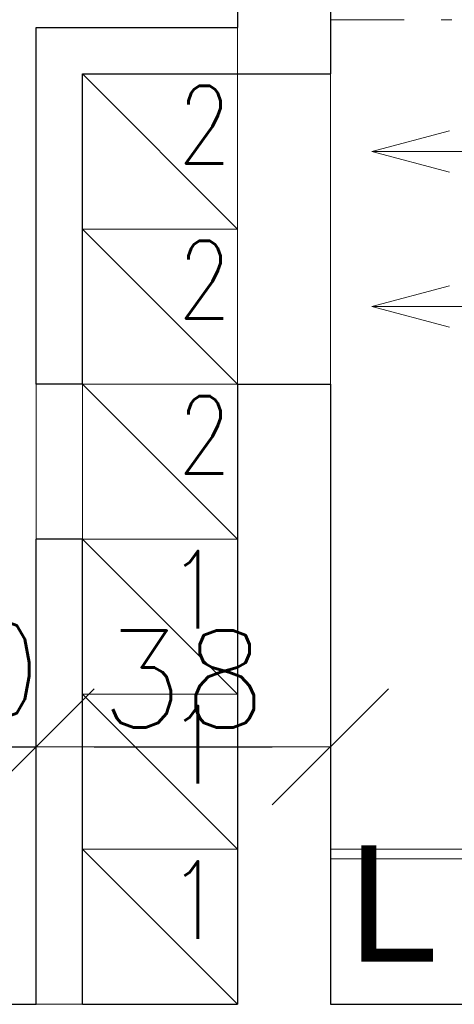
# Model space of a CAD drawing. Header units: millimetres. Extents: x 28291 to 177760, y -399809 to -170937.
# Tile 610 of 656: x 73179 to 73235, y -194640 to -194513. Entities that reach past the tile are written whole.
import ezdxf

# ---------------------------------------------------------------- set-up
doc = ezdxf.new("R2010")
doc.units = ezdxf.units.MM
doc.linetypes.add('HIDDEN', pattern=[9.525, 6.35, -3.175])
doc.linetypes.add('HIDDEN2', pattern=[4.7625, 3.175, -1.5875])
doc.layers.get('0').update_dxf_attribs({"lineweight": 0})
doc.layers.add('!! 0_ Istn-okna - wymienione', color=9, linetype='Continuous', lineweight=13, true_color=0x808080)
doc.layers.add('!! 2 ZABUDOWA GK-MDF', color=7, linetype='Continuous', lineweight=13, true_color=0x7a7a7a)
for name, color, linetype, lineweight in [('!! 0_ Istn-sciany', 3, 'Continuous', 30), ('!! 0_ Istn-widok', 1, 'Continuous', 15), ('!! 0_Istn-went', 5, 'Continuous', 13), ('!! wymiary osi', 250, 'Continuous', 9)]:
    doc.layers.add(name, color=color, linetype=linetype, lineweight=lineweight)
doc.layers.add('!! 2_oznaczenia narozniki', color=7, linetype='Continuous')
doc.layers.add('!! 2_WYBURZENIA DO REMONTU', color=7, linetype='Continuous', lineweight=0, true_color=0x4d4d4d, plot=False)
doc.styles.add('ARCHETYP', font='romans.shx', dxfattribs={"height": 15})
doc.styles.add('TXT', font='simplex.shx')
doc.dimstyles.new('DIM50', dxfattribs={"dimscale": 5, "dimtxt": 2.5, "dimasz": 1.5, "dimexe": 0, "dimexo": 0, "dimgap": 0.5, "dimtad": 1, "dimdec": 4, "dimrnd": 0.5, "dimdsep": 46, "dimtxsty": 'TXT', "dimblk1": 'TICK1', "dimblk2": 'TICK1', "dimsah": 1, "dimcen": 0, "dimse1": 1, "dimse2": 1, "dimclrd": 1, "dimclre": 7, "dimclrt": 9, "dimadec": 0, "dimazin": 0, "dimtfac": 1, "dimtdec": 4, "dimtmove": 2, "dimatfit": 3, "dimldrblk": 'TICK1', "dimfxl": 1, "dimtolj": 1, "dimarcsym": 0})

# ---------------------------------------------------------------- blocks, each defined once
blk = doc.blocks.new('drzwi giszet')
blk.add_lwpolyline([(68617.39, -194499.27), (68617.39, -194409.27), (68620.39, -194409.27), (68620.39, -194499.27)], close=True)
blk.add_lwpolyline([(68572.43, -194476.09), (68572.43, -194526.09)])
at = {"linetype": 'HIDDEN'}
blk.add_arc((68617.39, -194499.27), 90, 88.0898, 180, dxfattribs=at)
blk = doc.blocks.new('TICK1')
at = {"color": 0}
for p, q in [((0, -1.4), (0, 1.4)), ((0, 0), (-1, 0))]:
    blk.add_line(p, q, dxfattribs=at)
at = {"color": 2}
blk.add_line((-1, -1), (1, 1), dxfattribs=at)
blk = doc.blocks.new('*D1907')
at = {"layer": '!! wymiary osi', "color": 1, "lineweight": -2, "transparency": 16777216}
for p, q in [((73153.92, -194606.38), (73146.42, -194606.38)), ((73161.42, -194606.38), (73181.42, -194606.38)), ((73188.92, -194606.38), (73196.42, -194606.38))]:
    blk.add_line(p, q, dxfattribs=at)
at = {"layer": 'DEFPOINTS', "color": 0, "transparency": 16777216}
for p in [(73181.42, -194606.38), (73161.42, -194639.59), (73181.42, -194639.59)]:
    blk.add_point(p, dxfattribs=at)
at = {"layer": '!! wymiary osi', "color": 1, "lineweight": -2, "transparency": 16777216, "xscale": 7.5, "yscale": 7.5, "zscale": 7.5}
blk.add_blockref('TICK1', (73161.42, -194606.38), dxfattribs=at)
at = {"layer": '!! wymiary osi', "color": 1, "lineweight": -2, "transparency": 16777216, "xscale": 7.5, "yscale": 7.5, "zscale": 7.5, "rotation": 180}
blk.add_blockref('TICK1', (73181.42, -194606.38), dxfattribs=at)
at = {"layer": '!! wymiary osi', "color": 9, "transparency": 16777216, "insert": (73171.42, -194596.38), "char_height": 12.5, "attachment_point": 5, "style": 'TXT'}
blk.add_mtext('\\A1;20', dxfattribs=at)
blk = doc.blocks.new('*D1908')
at = {"layer": '!! wymiary osi', "color": 1, "lineweight": -2, "transparency": 16777216}
blk.add_line((73188.92, -194606.38), (73211.92, -194606.38), dxfattribs=at)
at = {"layer": 'DEFPOINTS', "color": 0, "transparency": 16777216}
for p in [(73219.42, -194606.38), (73181.42, -194639.59), (73219.42, -194639.59)]:
    blk.add_point(p, dxfattribs=at)
at = {"layer": '!! wymiary osi', "color": 1, "lineweight": -2, "transparency": 16777216, "xscale": 7.5, "yscale": 7.5, "zscale": 7.5, "rotation": 180}
blk.add_blockref('TICK1', (73181.42, -194606.38), dxfattribs=at)
at = {"layer": '!! wymiary osi', "color": 1, "lineweight": -2, "transparency": 16777216, "xscale": 7.5, "yscale": 7.5, "zscale": 7.5}
blk.add_blockref('TICK1', (73219.42, -194606.38), dxfattribs=at)
at = {"layer": '!! wymiary osi', "color": 9, "transparency": 16777216, "insert": (73200.42, -194597.63), "char_height": 12.5, "attachment_point": 5, "style": 'TXT'}
blk.add_mtext('\\A1;38', dxfattribs=at)

msp = doc.modelspace()

# ---------------------------------------------------------------- linework, layer by layer
at = {"layer": '!! 0_ Istn-sciany'}
for points in [[(73207.42327, -194466.5883), (73207.42327, -194513.5883)], [(73219.42327, -194466.5883), (73219.42327, -194519.5883)], [(73181.42327, -194559.5883), (73181.42327, -194513.5883)], [(73181.42327, -194513.5883), (73207.42327, -194513.5883)], [(73187.42327, -194559.5883), (73187.42327, -194519.5883)], [(73187.42327, -194519.5883), (73219.42327, -194519.5883)], [(73187.42327, -194559.5883), (73181.42327, -194559.5883)], [(73207.42327, -194559.5883), (73207.42327, -194639.5883)], [(73207.42327, -194559.5883), (73219.42327, -194559.5883)], [(73219.42327, -194559.5883), (73219.42327, -194639.5883)], [(73181.42327, -194639.5883), (73181.42327, -194579.5883)], [(73187.42327, -194579.5883), (73181.42327, -194579.5883)], [(73187.42327, -194639.5883), (73187.42327, -194579.5883)], [(73161.42327, -194639.5883), (73181.42327, -194639.5883)], [(73187.42327, -194639.5883), (73207.42327, -194639.5883)], [(73219.42327, -194639.5883), (73521.42327, -194639.5883)]]:
    msp.add_lwpolyline(points, dxfattribs=at)
at = {"layer": '!! 0_ Istn-widok'}
for points in [[(73207.42327, -194513.5883), (73207.42327, -194519.5883)], [(73187.42327, -194639.5883), (73181.42327, -194639.5883)]]:
    msp.add_lwpolyline(points, dxfattribs=at)
at = {"layer": '!! 0_Istn-went'}
for points in [[(73187.42327, -194539.5883), (73207.42327, -194539.5883), (73207.42327, -194519.5883), (73187.42327, -194519.5883)], [(73187.42327, -194559.5883), (73207.42327, -194559.5883), (73207.42327, -194539.5883), (73187.42327, -194539.5883)], [(73187.42327, -194579.5883), (73207.42327, -194579.5883), (73207.42327, -194559.5883), (73187.42327, -194559.5883)], [(73187.42327, -194599.5883), (73207.42327, -194599.5883), (73207.42327, -194579.5883), (73187.42327, -194579.5883)], [(73187.42327, -194619.5883), (73207.42327, -194619.5883), (73207.42327, -194599.5883), (73187.42327, -194599.5883)], [(73187.42327, -194639.5883), (73207.42327, -194639.5883), (73207.42327, -194619.5883), (73187.42327, -194619.5883)]]:
    msp.add_lwpolyline(points, close=True, dxfattribs=at)
for points in [[(73187.42327, -194519.5883), (73207.42327, -194539.5883)], [(73219.42327, -194559.5883), (73219.42327, -194519.5883)], [(73224.78776, -194529.5883), (73234.78776, -194526.90881)], [(73264.83429, -194529.5883), (73224.78776, -194529.5883)], [(73224.78776, -194529.5883), (73234.78776, -194532.26779)], [(73187.42327, -194539.5883), (73207.42327, -194559.5883)], [(73224.78776, -194549.5883), (73234.78776, -194546.90881)], [(73264.83429, -194549.5883), (73224.78776, -194549.5883)], [(73224.78776, -194549.5883), (73234.78776, -194552.26779)], [(73181.42327, -194559.5883), (73181.42327, -194579.5883)], [(73187.42327, -194559.5883), (73207.42327, -194579.5883)], [(73187.42327, -194579.5883), (73207.42327, -194599.5883)], [(73187.42327, -194599.5883), (73207.42327, -194619.5883)], [(73187.42327, -194619.5883), (73207.42327, -194639.5883)]]:
    msp.add_lwpolyline(points, dxfattribs=at)
at = {"layer": '!! 2 ZABUDOWA GK-MDF'}
for points in [[(73219.42327, -194619.5883), (73525.42987, -194619.5883)], [(73219.42327, -194620.8383), (73525.42987, -194620.8383)]]:
    msp.add_lwpolyline(points, dxfattribs=at)
at = {"layer": '!! 2_WYBURZENIA DO REMONTU', "linetype": 'HIDDEN2', "ltscale": 3}
msp.add_lwpolyline([(73219.42327, -194512.5883), (73235.08994, -194512.5883)], dxfattribs=at)
msp.add_lwpolyline([(73219.42327, -194619.5883), (73319.42657, -194619.5883)])

# ---------------------------------------------------------------- block references
at = {"layer": '!! 0_ Istn-okna - wymienione'}
msp.add_blockref('drzwi giszet', (4697.61447, -0.32283), dxfattribs=at)

# ---------------------------------------------------------------- texts
at = {"layer": '!! 0_Istn-went', "style": 'ARCHETYP', "width": 0.8}
for s, p in [('2', (73199.7499, -194531.12797)), ('2', (73199.7499, -194551.12797)), ('2', (73199.7499, -194571.12797)), ('1', (73198.54384, -194591.12797)), ('1', (73198.54384, -194611.12797)), ('1', (73198.54384, -194631.12797))]:
    msp.add_text(s, height=10, rotation=0, dxfattribs=at).set_placement(p)
at = {"layer": '!! 2_oznaczenia narozniki', "insert": (73221.68762, -194619.09084), "char_height": 15, "attachment_point": 1, "style": 'TXT'}
msp.add_mtext_dynamic_manual_height_columns('{\\fArial|b0|i0|c238|p34;L}', width=15, gutter_width=75, heights=[15], dxfattribs=at)

# ---------------------------------------------------------------- dimensions: what is measured, and where the dimension line sits
at = {"layer": '!! wymiary osi'}
for base, p1, p2, picture, middle in [((73181.42327, -194606.38034), (73161.42327, -194639.5883), (73181.42327, -194639.5883), '*D1907', (73171.42327, -194596.38034)), ((73219.42327, -194606.38034), (73181.42327, -194639.5883), (73219.42327, -194639.5883), '*D1908', (73200.42327, -194597.63034))]:
    dim = msp.add_linear_dim(base=base, p1=p1, p2=p2, dimstyle='DIM50', dxfattribs=at)
    dim.commit()
    dim.dimension.update_dxf_attribs({"geometry": picture, "text_midpoint": middle})

doc.saveas('drawing.dxf')
